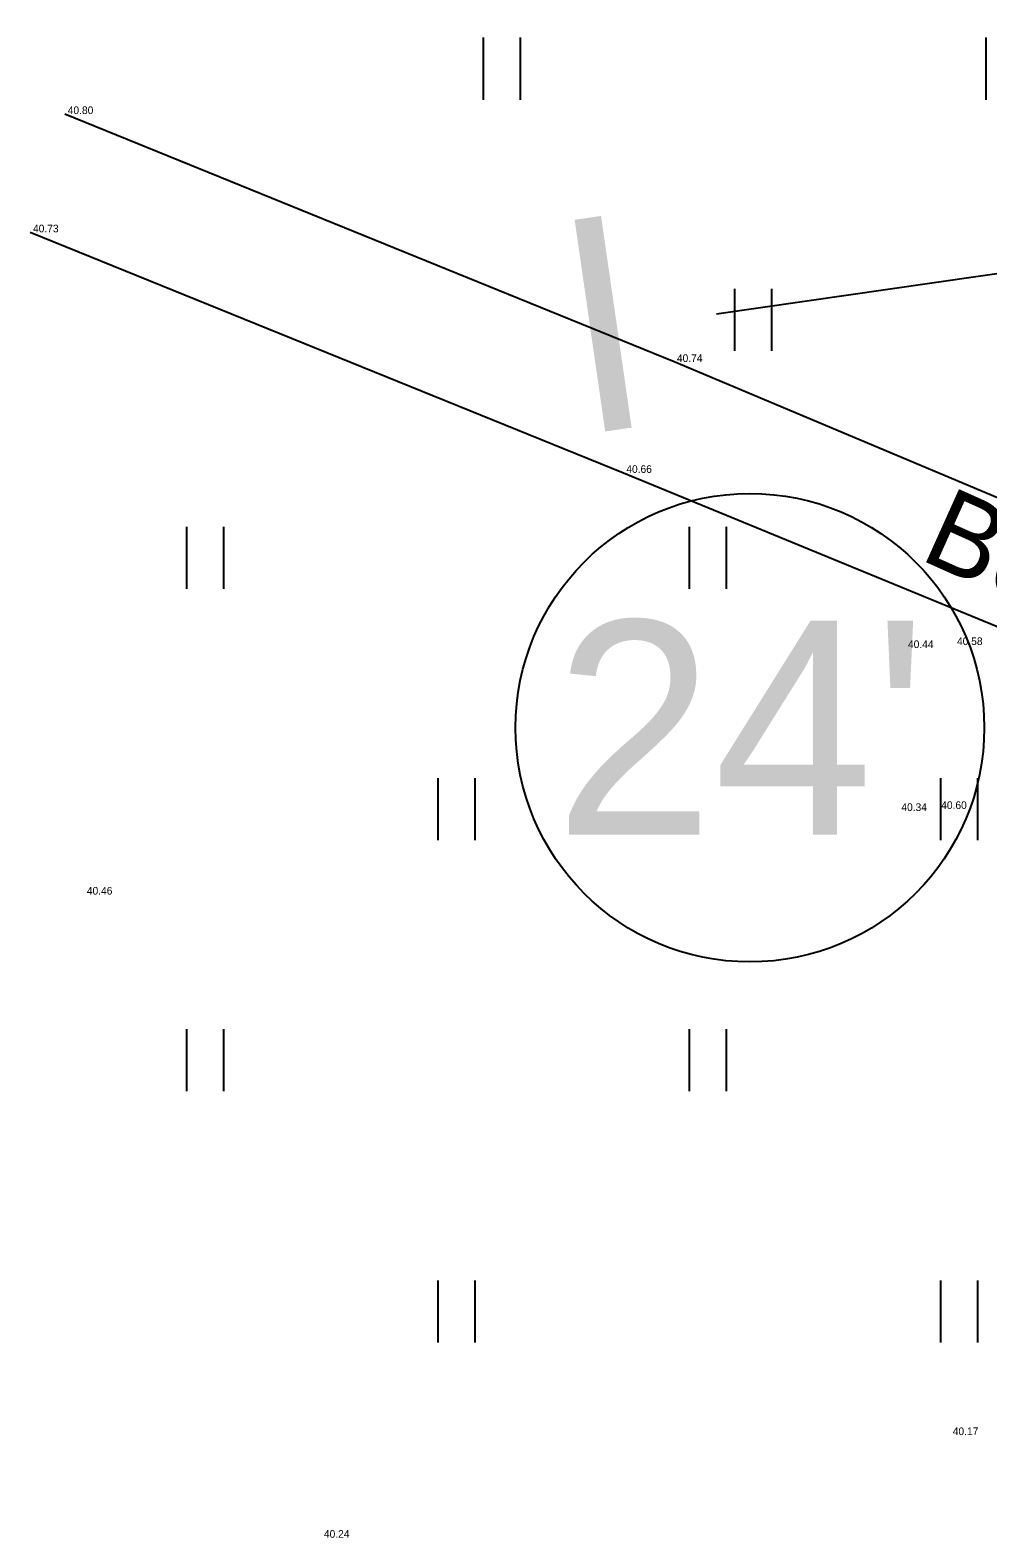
# Model space of a CAD drawing. Extents: x 544674 to 552202, y 6585829 to 6588119.
# Drawn here: x 549290.6 to 549328.2, y 6587264.8 to 6587324 of the extents above; entities that cross this region are included whole.
import ezdxf

# ---------------------------------------------------------------- set-up
doc = ezdxf.new("R2010")
doc.units = 0
for name, color, linetype in [('HALJASTUS', 7, 'Continuous'), ('Lõige', 7, 'Continuous'), ('MOOTKORG-EH2000', 7, 'Continuous'), ('PIIR', 7, 'Continuous'), ('TEE', 7, 'Continuous')]:
    doc.layers.add(name, color=color, linetype=linetype)

msp = doc.modelspace()

# ---------------------------------------------------------------- linework, layer by layer
at = {"layer": 'HALJASTUS'}
for p, q in [((549308.374, 6587321.305), (549308.374, 6587323.741)), ((549309.831, 6587321.305), (549309.831, 6587323.741)), ((549328.105, 6587321.305), (549328.105, 6587323.741)), ((549318.24, 6587311.44), (549318.24, 6587313.876)), ((549319.696, 6587311.44), (549319.696, 6587313.876)), ((549296.726, 6587302.091), (549296.726, 6587304.527)), ((549298.182, 6587302.091), (549298.182, 6587304.527)), ((549316.457, 6587302.091), (549316.457, 6587304.527)), ((549317.913, 6587302.091), (549317.913, 6587304.527)), ((549306.592, 6587292.226), (549306.592, 6587294.661)), ((549308.048, 6587292.226), (549308.048, 6587294.661)), ((549326.323, 6587292.226), (549326.323, 6587294.661)), ((549327.779, 6587292.226), (549327.779, 6587294.661)), ((549296.726, 6587282.36), (549296.726, 6587284.796)), ((549298.182, 6587282.36), (549298.182, 6587284.796)), ((549316.457, 6587282.36), (549316.457, 6587284.796)), ((549317.913, 6587282.36), (549317.913, 6587284.796)), ((549306.592, 6587272.495), (549306.592, 6587274.93)), ((549308.048, 6587272.495), (549308.048, 6587274.93)), ((549326.323, 6587272.495), (549326.323, 6587274.93)), ((549327.779, 6587272.495), (549327.779, 6587274.93))]:
    msp.add_line(p, q, dxfattribs=at)
at = {"layer": 'Lõige'}
msp.add_lwpolyline([(549317.52, 6587312.891), (549389.662, 6587323.306), (549737.632, 6587359.41), (549942.2, 6587421.1), (550060.238, 6587456.014), (550146.758, 6587481.605)], dxfattribs=at)
at = {"layer": 'PIIR'}
msp.add_circle((549318.83, 6587296.638), 9.2, dxfattribs=at)
at = {"layer": 'TEE'}
for points in [[(549395.996, 6587270.8), (549386.281, 6587278.774), (549373.528, 6587286.083), (549357.41, 6587293.519), (549315.855, 6587311.002), (549291.945, 6587320.74)], [(549290.581, 6587316.095), (549313.869, 6587306.646), (549352.573, 6587290.728), (549371.874, 6587282.168), (549383.82, 6587275.572), (549391.164, 6587268.426)]]:
    msp.add_lwpolyline(points, dxfattribs=at)

# ---------------------------------------------------------------- texts
at = {"layer": 'Lõige'}
msp.add_text('I', height=8.4, rotation=8.21455, dxfattribs=at).set_placement((549312.126, 6587308.125))
at = {"layer": 'MOOTKORG-EH2000'}
for s, p in [(' 40.80', (549291.945, 6587320.74)), (' 40.73', (549290.581, 6587316.095)), (' 40.74', (549315.855, 6587311.002)), (' 40.66', (549313.869, 6587306.646)), (' 40.44', (549324.925, 6587299.767)), (' 40.58', (549326.848, 6587299.884)), (' 40.60', (549326.229, 6587293.446)), (' 40.34', (549324.666, 6587293.367)), (' 40.46', (549292.694, 6587290.083)), (' 40.17', (549326.683, 6587268.855)), (' 40.24', (549302, 6587264.823))]:
    msp.add_text(s, height=0.3, dxfattribs=at).set_placement(p)
at = {"layer": 'PIIR'}
msp.add_text("24'", height=8.4, dxfattribs=at).set_placement((549311.166, 6587292.438))
at = {"layer": 'TEE'}
msp.add_text('Betooni põik   A', height=3.15, rotation=335.79477, dxfattribs=at).set_placement((549325.432, 6587303.277))

doc.saveas('drawing.dxf')
